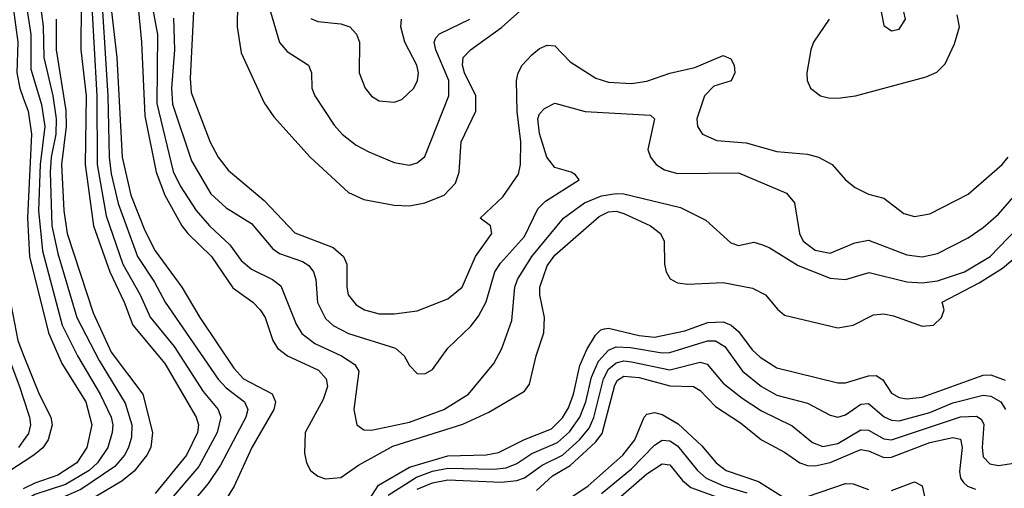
# Model space of a CAD drawing. Header units: inches. Extents: x 1308407 to 1441228, y 959628 to 1036311.
# Tile 450 of 656: x 1389991 to 1392565, y 982624 to 983849. Entities that reach past the tile are written whole.
import ezdxf

# ---------------------------------------------------------------- set-up
doc = ezdxf.new("R2010")
doc.units = ezdxf.units.IN
doc.header["$MEASUREMENT"] = 0
doc.layers.add('B3988', color=7, linetype='Continuous')
doc.layers.add('B3998', color=7, linetype='Continuous')

msp = doc.modelspace()

# ---------------------------------------------------------------- linework, layer by layer
at = {"layer": 'B3988', "color": 5}
for points, elevation in [([(1389910.8, 984050), (1389911.8, 983768.2), (1389944.8, 983570), (1389956, 983456), (1389958.3, 983358.3), (1389948.6, 983228.6), (1389951.1, 983191.1), (1389985.4, 983010), (1390000, 982973.6)], 2880), ([(1389967.3, 983927.3), (1389985.3, 983790), (1389983.3, 983710), (1389990.9, 983670), (1390000, 983645.1)], 2920), ([(1389882.2, 983890), (1389873.3, 983810), (1389874.5, 983770), (1389900.6, 983650), (1389931.2, 983351.2), (1389932.1, 983292), (1389920.6, 983210), (1389921.7, 983161.7), (1389944.7, 983010), (1389990, 982890.1), (1390000, 982859.9)], 2860), ([(1390000, 982747.6), (1389987.6, 982730)], 2860), ([(1390000, 982692.2), (1389895.4, 982624.6)], 2880)]:
    msp.add_lwpolyline(points, dxfattribs=dict(at, elevation=elevation))
at = {"layer": 'B3998', "color": 5}
for points, elevation in [([(1390000, 984114.7), (1390002, 984098), (1390005.3, 984050), (1390001.5, 983930), (1390019.5, 983810), (1390019.6, 983719.6), (1390047.3, 983627.3), (1390056.5, 983570), (1390044, 983470), (1390039.9, 983350), (1390050, 983244.7), (1390101.4, 983050), (1390141.9, 982970), (1390201.2, 982870), (1390229.8, 982810), (1390233.7, 982790), (1390232.7, 982770), (1390220.6, 982730), (1390193.9, 982690), (1390171.9, 982670), (1390110, 982633.4), (1390030, 982607.2), (1390001, 982590), (1390000, 982589)], 2940), ([(1390287.9, 984010), (1390308.9, 983790), (1390317.4, 983597.4), (1390347.7, 983450), (1390370, 983390.6), (1390414.8, 983310), (1390430, 983289.7), (1390492.2, 983230), (1390547.5, 983147.5), (1390600.1, 983110), (1390619.4, 983090), (1390632.4, 983070), (1390652.1, 983010), (1390664.8, 982990), (1390690.3, 982970.3), (1390772.2, 982932.2), (1390792.2, 982910), (1390795.1, 982890), (1390784.4, 982855.6), (1390736.6, 982770), (1390735.2, 982715.2), (1390740.8, 982690), (1390751.3, 982670), (1390770, 982655.2), (1390790, 982648.1), (1390830, 982652.3), (1390876, 982684), (1390966.4, 982733.6), (1391148.9, 982791.1), (1391217.4, 982822.6), (1391310, 982878), (1391323.7, 982896.3), (1391340.7, 982970), (1391361.3, 983030), (1391363, 983070), (1391350.3, 983130), (1391350.7, 983150), (1391370, 983205), (1391390, 983232.9), (1391505.8, 983334.2), (1391530, 983347), (1391550, 983348.3), (1391570, 983342.5), (1391639.7, 983310), (1391665.9, 983290), (1391675.4, 983270), (1391676.6, 983210), (1391681, 983190), (1391691.5, 983171.5), (1391710, 983161.4), (1391737.4, 983157.4), (1391830, 983161.6), (1391906.9, 983146.9), (1391940.8, 983130), (1391971.7, 983091.7), (1391990, 983076.6), (1392130, 983043.1), (1392169.7, 983050), (1392222.9, 983077.1), (1392250, 983079.5), (1392274.9, 983074.9), (1392350, 983047.5), (1392379.5, 983050), (1392400.5, 983070), (1392407.6, 983090), (1392402.4, 983110), (1392498.9, 983161.1), (1392560.6, 983199.4), (1392647.7, 983272.3)], 3120), ([(1390561.8, 984010), (1390559.3, 983830), (1390570, 983762.7), (1390630, 983632), (1390655.2, 983595.2), (1390749.7, 983489.7), (1390850, 983397.6), (1390890, 983379), (1390970, 983364), (1391010, 983362.2), (1391050, 983369.8), (1391100.3, 983390), (1391130, 983421.8), (1391139.7, 983450), (1391145.2, 983530), (1391183.5, 983610), (1391183.4, 983650), (1391153.9, 983710), (1391148, 983730), (1391149.7, 983750.3), (1391169.2, 983770), (1391250, 983828.6), (1391330, 983899.3)], 3220), ([(1390200.8, 983970), (1390221.2, 983650), (1390224.4, 983490), (1390230, 983445.8), (1390248.3, 983368.3), (1390298.6, 983230), (1390342.8, 983162.8), (1390371, 983110), (1390509.3, 982909.3), (1390530, 982886.3), (1390578.7, 982850), (1390587.4, 982830), (1390582, 982810), (1390515.4, 982684.6), (1390483.5, 982636.5), (1390410.9, 982550)], 3060), ([(1390039.2, 983930), (1390052.1, 983832.1), (1390053.9, 983750), (1390076.9, 983650), (1390085.7, 983590), (1390084.8, 983550), (1390072.9, 983490), (1390070.3, 983450.3), (1390074.3, 983310), (1390090, 983237.6), (1390139.7, 983070), (1390197.9, 982957.9), (1390266.2, 982846.2), (1390283.8, 982790), (1390282.6, 982757.4), (1390275.4, 982730), (1390264.7, 982710), (1390239.4, 982680.6), (1390150, 982620.2), (1390050, 982577.2), (1390030, 982556.9), (1390000, 982503.7)], 2960), ([(1390176.9, 983930), (1390191.9, 983650), (1390193.1, 983470), (1390216.6, 983336.6), (1390260.4, 983210), (1390305.3, 983130), (1390331.3, 983071.3), (1390394.8, 982994.8), (1390470, 982877), (1390509.7, 982830), (1390516.6, 982810), (1390506.9, 982770), (1390459, 982681), (1390376, 982584)], 3040), ([(1390151.6, 983891.6), (1390150.7, 983770), (1390164.5, 983650), (1390161.7, 983470), (1390183.7, 983310), (1390225.8, 983190), (1390263.8, 983110), (1390286, 983050), (1390370.1, 982950), (1390451.7, 982810), (1390458, 982790), (1390455.7, 982770), (1390426.4, 982710), (1390345.1, 982610)], 3020), ([(1390336.2, 983890), (1390350.7, 983810), (1390349, 983630), (1390392.2, 983452.2), (1390410, 983414.6), (1390451.7, 983350), (1390486.5, 983310), (1390540, 983260), (1390570, 983219.8), (1390596.3, 983196.3), (1390651.6, 983170), (1390673.1, 983153.1), (1390713.2, 983053.2), (1390728.5, 983028.5), (1390762.3, 983002.3), (1390832.2, 982970), (1390867, 982947), (1390876.9, 982930), (1390863.8, 982830), (1390871.6, 982790), (1390890, 982776.2), (1390910, 982775.5), (1391010, 982796.8), (1391099.5, 982830), (1391164.3, 982870), (1391229.9, 982950), (1391250.7, 982989.3), (1391277.7, 983062.3), (1391285, 983150), (1391292.3, 983170), (1391329.7, 983230), (1391412.5, 983330), (1391467.4, 983370), (1391511.3, 983388.7), (1391550, 983394.8), (1391570, 983393.3), (1391718.2, 983358.2), (1391784.5, 983324.5), (1391850, 983265.2), (1391870, 983258.3), (1391910, 983267.4), (1391930, 983261.2), (1391950, 983253.4), (1392026.1, 983206.1), (1392110, 983173.2), (1392150, 983170.1), (1392212, 983188), (1392310, 983164), (1392350, 983161.4), (1392390, 983166), (1392460.4, 983190), (1392527.8, 983230), (1392597.4, 983302.6)], 3140), ([(1390230.9, 983870.9), (1390244.3, 983750), (1390258.2, 983490), (1390281.3, 983390), (1390317.8, 983297.8), (1390344.5, 983244.5), (1390414.6, 983150), (1390461.8, 983070), (1390550, 982937.5), (1390575.5, 982910), (1390650.7, 982870.7), (1390659.4, 982850), (1390655.1, 982830), (1390597.7, 982730), (1390551.1, 982628.9), (1390512.6, 982567.4)], 3080), ([(1390445.1, 983870), (1390436.2, 983696.2), (1390439, 983659), (1390488.5, 983528.5), (1390509.2, 983490), (1390535.6, 983455.6), (1390630, 983376.3), (1390710, 983291.7), (1390810, 983253.3), (1390836.9, 983230), (1390845.9, 983210), (1390845.5, 983150), (1390849.6, 983130), (1390870, 983103.8), (1390892.4, 983090), (1390930, 983080.3), (1390970, 983079.9), (1391030, 983087.4), (1391110, 983118.7), (1391147.5, 983150), (1391182, 983230), (1391225.2, 983290), (1391221.5, 983310), (1391194.5, 983330), (1391253.9, 983386.1), (1391294.8, 983445.2), (1391300.3, 983470), (1391301, 983530), (1391291.2, 983608.8), (1391289.9, 983690), (1391293.8, 983710), (1391304.4, 983730), (1391330, 983757.6), (1391350, 983774.1), (1391370, 983782.5), (1391390, 983780.7), (1391430, 983739.3), (1391496.5, 983696.5), (1391530, 983685.8), (1391590, 983682.6), (1391630, 983688.3), (1391690, 983709), (1391755.6, 983724.4), (1391830, 983755.5), (1391850, 983746.4), (1391858.2, 983730), (1391860.2, 983710), (1391850.6, 983689.4), (1391805.1, 983674.9), (1391780.7, 983650), (1391761, 983590), (1391762.7, 983570), (1391775.8, 983550), (1391813.5, 983533.5), (1391890, 983527.3), (1391970, 983504.2), (1392050, 983497.4), (1392078.9, 983490), (1392115, 983470), (1392150, 983430.2), (1392174.6, 983410), (1392210, 983392.5), (1392250, 983382.2), (1392302.3, 983342.3), (1392330, 983334), (1392370, 983341.1), (1392470, 983392.5), (1392559.5, 983470), (1392574.8, 983490)], 3180), ([(1390646.1, 983870), (1390669.8, 983789.8), (1390690, 983765.9), (1390745.6, 983730), (1390753.2, 983710), (1390754.5, 983670), (1390761.9, 983650), (1390813.1, 983573.1), (1390833.5, 983550), (1390870, 983520.9), (1390903.2, 983503.2), (1390970, 983475.9), (1391010, 983468.8), (1391030, 983474.8), (1391050, 983491.3), (1391112.9, 983650), (1391112.3, 983690), (1391078.3, 983770), (1391074.2, 983790), (1391078.6, 983801.4), (1391087.9, 983812.1), (1391167.1, 983850)], 3240), ([(1392106.9, 983850), (1392066.3, 983790), (1392058.9, 983770), (1392048.3, 983710), (1392049.4, 983690), (1392057.8, 983670), (1392084.2, 983650), (1392104.9, 983644.9), (1392130, 983643.6), (1392176.2, 983650), (1392360.3, 983699.7), (1392388.1, 983711.9), (1392410, 983734), (1392434.4, 983785.6), (1392447.5, 983830), (1392442, 983862)], 3220), ([(1390086.2, 983850), (1390086.1, 983770), (1390111.4, 983611.4), (1390112, 983570), (1390099.7, 983470), (1390105.5, 983350), (1390114.5, 983290), (1390182.2, 983082.2), (1390230, 982979.9), (1390312.1, 982870), (1390337.4, 982770), (1390333.6, 982730), (1390323.3, 982710), (1390290, 982668.7), (1390257.4, 982642.6), (1390101.2, 982550), (1390073.7, 982526.3), (1390050, 982497.7), (1390000, 982408.9)], 2980), ([(1390392.8, 983852.8), (1390395.3, 983770), (1390387.1, 983670), (1390390, 983628.6), (1390439.6, 983479.6), (1390490, 983394.1), (1390530, 983356.8), (1390596.5, 983316.5), (1390652, 983250), (1390670, 983237.7), (1390730, 983216.9), (1390746.6, 983206.6), (1390758.8, 983190), (1390765.1, 983170), (1390769.5, 983109.5), (1390790, 983067.6), (1390810, 983049.7), (1390850, 983028.4), (1390973.4, 982990), (1390995.8, 982970), (1391010, 982944.9), (1391030, 982923.8), (1391050, 982923.1), (1391070, 982934.4), (1391109.8, 982990), (1391170, 983048), (1391190, 983073.9), (1391210, 983111.3), (1391232.4, 983190), (1391247.3, 983212.7), (1391310, 983282.1), (1391345.3, 983354.7), (1391365.4, 983374.6), (1391453.7, 983430), (1391443.6, 983443.6), (1391432.3, 983450), (1391390, 983462.4), (1391368.7, 983490), (1391350, 983551.1), (1391345.6, 983590), (1391350, 983602.8), (1391362.8, 983617.2), (1391390, 983631.2), (1391469.3, 983609.3), (1391639.8, 983599.8), (1391650.1, 983590), (1391632.7, 983510), (1391640.2, 983490), (1391654.5, 983470), (1391676.4, 983456.4), (1391710, 983446.9), (1391870, 983448.2), (1391995.4, 983395.4), (1392016.6, 983370), (1392029, 983290), (1392038.9, 983270), (1392070, 983246.4), (1392110, 983238.7), (1392174.1, 983265.9), (1392210, 983272.2), (1392310, 983233.9), (1392350, 983229.2), (1392390, 983238.1), (1392470, 983278.4), (1392510, 983305.6), (1392550, 983340.1), (1392590, 983386.6)], 3160), ([(1390752.1, 983852.1), (1390770, 983844.7), (1390830, 983837.9), (1390853.6, 983830), (1390871.1, 983811.1), (1390878.7, 983790), (1390878.2, 983710), (1390893.6, 983670), (1390910, 983649.2), (1390930, 983636.9), (1390970, 983633.2), (1390990, 983640.7), (1391020.7, 983670), (1391031, 983690), (1391033, 983710), (1391028.6, 983730), (1390997.9, 983790), (1390986.8, 983830), (1390988.5, 983850)], 3260), ([(1390000, 983645.1), (1390012.9, 983610), (1390021.8, 983550), (1390011.2, 983331.2), (1390016.1, 983230), (1390065.8, 983030), (1390100.8, 982950), (1390163.4, 982850), (1390179.1, 982790), (1390165.8, 982730), (1390139.5, 982690), (1390090, 982658.4), (1390030, 982636.8), (1390000, 982621.9)], 2920), ([(1390881.7, 982558.3), (1390928.3, 982631.8), (1391010, 982678.6), (1391110, 982708.6), (1391210, 982711.4), (1391242.6, 982717.4), (1391310, 982751.5), (1391381, 982779), (1391410, 982807.9), (1391425.6, 982834.4), (1391438.2, 982870), (1391455.1, 982944.9), (1391473.3, 982986.7), (1391496.1, 983023.9), (1391510, 983037.9), (1391519.5, 983040.5), (1391530, 983042.4), (1391610, 983023), (1391650, 983019.1), (1391730, 983035.4), (1391790, 983057.4), (1391830, 983059.4), (1391850.5, 983050.5), (1391870, 983033.6), (1391905.8, 982985.8), (1391926.3, 982966.3), (1391970, 982938.8), (1392130, 982899.5), (1392150, 982899.5), (1392210, 982917.9), (1392230, 982918.7), (1392246.9, 982906.9), (1392270, 982872.4), (1392290, 982860.8), (1392310, 982857.4), (1392350, 982862.1), (1392510, 982919.5), (1392530, 982920.2), (1392566.8, 982906.8)], 3080), ([(1390954.3, 982605.7), (1391027.6, 982652.4), (1391070, 982668.4), (1391110, 982676.5), (1391230, 982673.6), (1391262.4, 982677.6), (1391290, 982688.4), (1391330, 982714.7), (1391396.7, 982743.3), (1391428.4, 982771.6), (1391455.3, 982810), (1391470.9, 982850), (1391485.4, 982914.6), (1391504, 982956), (1391530, 982984.8), (1391550, 982993.6), (1391587.7, 982992.3), (1391670, 982977.5), (1391690, 982979.1), (1391789, 983009), (1391810, 983009.1), (1391834.2, 982994.2), (1391880.8, 982930), (1391930, 982889.7), (1391970, 982867.5), (1392050, 982846), (1392110, 982814.6), (1392129.3, 982809.3), (1392150, 982815.8), (1392190, 982843.5), (1392210, 982845.2), (1392250.7, 982810.7), (1392270, 982801.6), (1392290, 982800.4), (1392370, 982822), (1392430, 982846.9), (1392510, 982867), (1392530, 982864.9), (1392555.5, 982850), (1392568.4, 982830)], 3060), ([(1390000, 982973.6), (1390041.6, 982870), (1390072.2, 982810), (1390075.1, 982790), (1390064.9, 982750), (1390050.7, 982729.3), (1390027.6, 982710), (1390000, 982692.2)], 2880), ([(1391030, 982621.7), (1391070, 982637.8), (1391110, 982645.8), (1391250, 982639.9), (1391290, 982644), (1391310, 982650.8), (1391356.2, 982683.8), (1391410, 982710.5), (1391454.4, 982750), (1391479.3, 982780.7), (1391491.3, 982808.7), (1391516.9, 982910), (1391530, 982935.6), (1391550, 982952.1), (1391570, 982956.7), (1391590, 982954.7), (1391690, 982933.2), (1391770, 982953.5), (1391788.4, 982948.4), (1391830, 982898.6), (1391879.6, 982859.6), (1391930, 982826), (1392010, 982787.2), (1392063.7, 982743.7), (1392090, 982733.1), (1392130, 982740.4), (1392190, 982777), (1392210, 982775.8), (1392250, 982753.2), (1392270, 982750.3), (1392450, 982810.9), (1392492.4, 982812.4), (1392504.3, 982804.4), (1392511, 982791), (1392507, 982730), (1392510, 982706.2), (1392527.3, 982687.3), (1392550, 982683.2), (1392670, 982701.7)], 3040), ([(1391341.9, 982618.1), (1391383.8, 982656.2), (1391430, 982682.9), (1391495.9, 982744.1), (1391513.3, 982766.7), (1391546.6, 982893.4), (1391553.6, 982906.4), (1391570, 982917.2), (1391610, 982913.8), (1391690, 982892), (1391752.4, 982890), (1391770, 982879.4), (1391810, 982837.9), (1391875.2, 982795.2), (1391930.3, 982750.3), (1391990, 982718.5), (1392030, 982690.1), (1392050, 982683.5), (1392070, 982682.6), (1392110, 982691.5), (1392190, 982725.3), (1392210, 982721.7), (1392250, 982704.3), (1392270, 982704.8), (1392370, 982743.6), (1392430, 982756.3), (1392450, 982751.9), (1392455.1, 982730), (1392447.5, 982667.5), (1392450.4, 982650.4), (1392458.6, 982638.6), (1392469.1, 982629.1), (1392490, 982621.6)], 3020), ([(1390000, 982859.9), (1390016.5, 982810), (1390018.9, 982790), (1390013.4, 982766.6), (1390000, 982747.6)], 2860), ([(1391436.5, 982603.5), (1391476.5, 982630), (1391567.8, 982710), (1391598.8, 982750), (1391623.3, 982810), (1391630, 982817.8), (1391650, 982821.8), (1391670, 982816.8), (1391712.4, 982792.4), (1391774.3, 982734.3), (1391811.2, 982690), (1391837.7, 982670), (1391921.8, 982641.8), (1391983.5, 982603.5)], 2980), ([(1391511.6, 982610), (1391590, 982674.4), (1391650, 982736.6), (1391670, 982749.4), (1391690, 982747.6), (1391710, 982735), (1391762.3, 982670), (1391785.8, 982650), (1391830.5, 982630.5), (1391892.1, 982612.1)], 2960), ([(1391549.4, 982590.6), (1391630, 982661.2), (1391670, 982687.4), (1391690, 982684.7), (1391723.8, 982643.8), (1391745.4, 982625.4), (1391863.3, 982583.3)], 2940), ([(1392050, 982602.1), (1392150, 982636.4), (1392170, 982635.4), (1392210, 982620.2)], 2980), ([(1392270, 982617.7), (1392330, 982641), (1392350.3, 982630.3), (1392368.2, 982548.2)], 2980)]:
    msp.add_lwpolyline(points, dxfattribs=dict(at, elevation=elevation))
at = {"layer": 'B3998', "color": 5, "elevation": 3240}
msp.add_lwpolyline([(1392250, 983918), (1392242.8, 983870), (1392250, 983834), (1392270, 983819.5), (1392290, 983824.2), (1392306.3, 983850), (1392302, 983870), (1392270, 983913.2)], close=True, dxfattribs=at)

doc.saveas('drawing.dxf')
